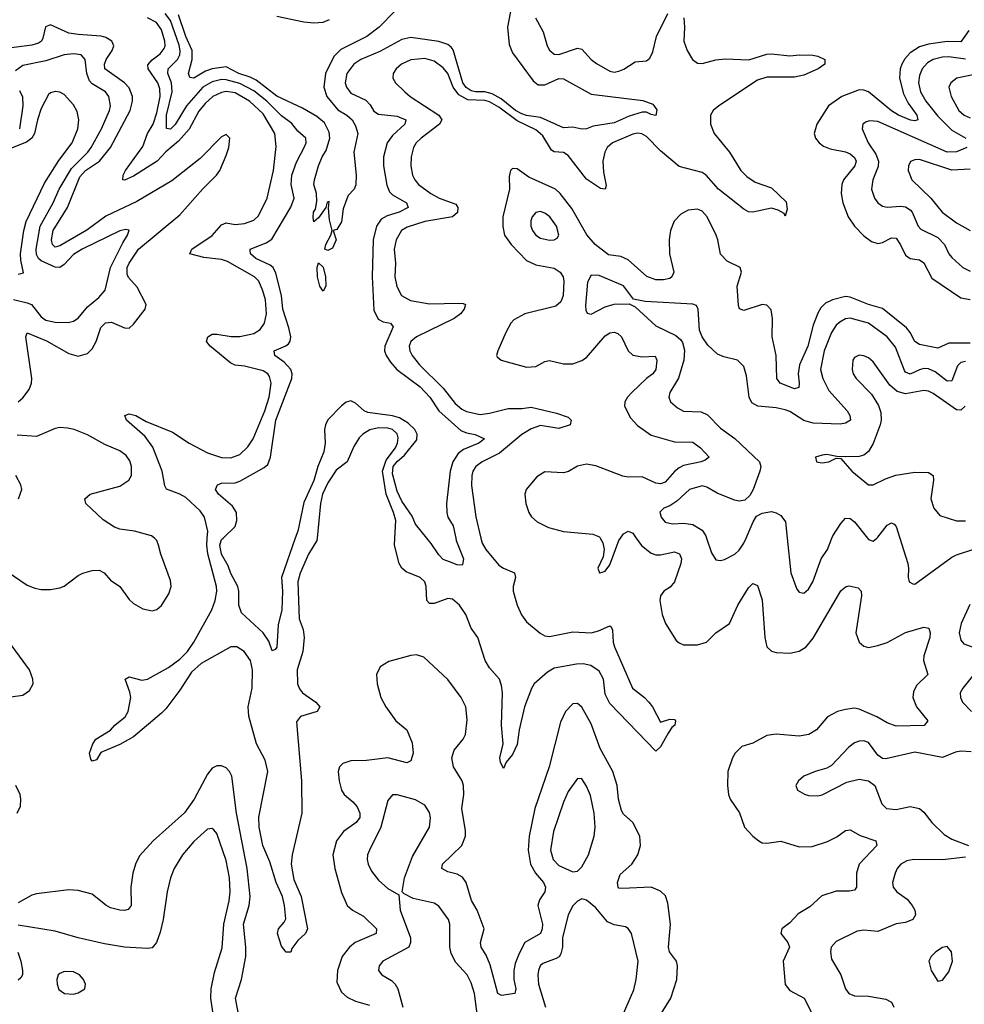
# Model space of a CAD drawing. Header units: inches. Extents: x 1843162 to 1959474, y 907081 to 1016326.
# Tile 574 of 656: x 1924057 to 1928145, y 967983 to 972243. Entities that reach past the tile are written whole.
import ezdxf

# ---------------------------------------------------------------- set-up
doc = ezdxf.new("R2010")
doc.units = ezdxf.units.IN
doc.header["$MEASUREMENT"] = 0
doc.layers.add('B9926', color=7, linetype='Continuous')
doc.layers.add('B9927', color=7, linetype='Continuous')

msp = doc.modelspace()

# ---------------------------------------------------------------- linework, layer by layer
at = {"layer": 'B9926', "color": 5}
for points, elevation in [([(1923970, 969876.5), (1924090, 969795.6), (1924122.7, 969782.7), (1924150, 969778), (1924190, 969778), (1924230, 969784.9), (1924250, 969791.8), (1924310, 969838.7), (1924330, 969848.8), (1924370, 969860.3), (1924400.7, 969860.7), (1924422, 969850), (1924450, 969818.4), (1924491, 969791), (1924530, 969734.9), (1924550, 969716.5), (1924590, 969694.6), (1924630, 969685.3), (1924650, 969690.4), (1924670, 969708.4), (1924701.7, 969758.3), (1924712.5, 969790), (1924710, 969817), (1924667.9, 969930), (1924657.8, 969970), (1924649.8, 969989.8), (1924640.1, 970000)], 520), ([(1925344.4, 970000), (1925343.4, 969990), (1925306.2, 969930), (1925271.1, 969848.9), (1925260.7, 969810), (1925266.7, 969650), (1925284.1, 969604.1), (1925288, 969570), (1925282.3, 969510), (1925258.2, 969430), (1925259.1, 969370), (1925267.2, 969347.3), (1925280.8, 969330), (1925338.7, 969290), (1925355.5, 969270), (1925343.6, 969250), (1925272.2, 969227.8), (1925254.3, 969205.7), (1925276.4, 968950), (1925278.5, 968810), (1925235.7, 968630), (1925231.6, 968590), (1925243.1, 968523.1), (1925274.7, 968450), (1925302, 968310), (1925294.3, 968290), (1925261.2, 968258.8), (1925235.1, 968224.9), (1925230, 968208.7), (1925210, 968208.7), (1925190, 968234), (1925172, 968290), (1925176.2, 968310), (1925201.7, 968338.3), (1925207.9, 968352.1), (1925203.2, 968410), (1925193.5, 968450), (1925167.2, 968510), (1925139.8, 968599.8), (1925109.2, 968670), (1925093, 968750), (1925092.2, 968792.2), (1925131.2, 968990), (1925119.1, 969039.1), (1925081.8, 969110), (1925048.1, 969230), (1925045.4, 969270), (1925062.4, 969350), (1925063.8, 969430), (1925056.1, 969470), (1925028.9, 969508.9), (1924996.4, 969530), (1924970, 969529.9), (1924842, 969458), (1924799.7, 969420.3), (1924750, 969342.3), (1924690, 969261.2), (1924670, 969241.9), (1924550, 969139.8), (1924490, 969106.4), (1924407.7, 969072.3), (1924390, 969040.9), (1924370, 969035.1), (1924364.1, 969044.1), (1924359.7, 969070), (1924373.5, 969110), (1924386.2, 969130), (1924450, 969168.7), (1924468.7, 969190), (1924513.8, 969226.2), (1924526.5, 969250), (1924537.5, 969310), (1924533.9, 969333.9), (1924512.7, 969390), (1924530, 969400.4), (1924585.6, 969385.6), (1924610, 969389.5), (1924700.6, 969439.4), (1924750, 969476.3), (1924782.6, 969510), (1924811, 969550), (1924889.1, 969690), (1924903, 969730), (1924910.4, 969770), (1924908.5, 969790), (1924871.2, 969931.2), (1924866.7, 969970), (1924868.6, 970000)], 480), ([(1925249.6, 970000), (1925190.1, 969830), (1925194.5, 969770), (1925191.5, 969690), (1925176, 969624), (1925170, 969528.7), (1925162, 969518), (1925150, 969512.3), (1925134.7, 969554.7), (1925110, 969589.5), (1925017.2, 969677.2), (1925005.2, 969710), (1925004.8, 969770), (1925000.4, 969790), (1924970, 969846.3), (1924959.3, 969879.3), (1924930, 969929.8), (1924923.1, 969970), (1924930, 969993.4), (1924936.9, 970000)], 460), ([(1926052.4, 970000), (1926057.6, 969977.6), (1926073.5, 969950), (1926130, 969883), (1926150, 969869.4), (1926198.5, 969850), (1926201.8, 969830), (1926192.4, 969790), (1926192.3, 969770), (1926209.3, 969709.3), (1926228.6, 969668.6), (1926250, 969638.2), (1926309, 969589), (1926330, 969577.5), (1926350, 969574.8), (1926450, 969594.7), (1926530, 969590.1), (1926561.9, 969598.1), (1926610, 969620.8), (1926616.6, 969616.6), (1926622.2, 969602.2), (1926625.2, 969550), (1926630.7, 969529.3), (1926708.3, 969350), (1926760.8, 969310), (1926779.8, 969290), (1926795.8, 969270), (1926830, 969204), (1926870, 969217.1), (1926890, 969214.9), (1926894.9, 969210), (1926891.8, 969190), (1926879.3, 969180.7), (1926863.4, 969156.6), (1926830, 969096.2), (1926810, 969078.4), (1926610, 969283.8), (1926590, 969325.1), (1926583.2, 969390), (1926564.9, 969424.9), (1926529, 969449), (1926495.6, 969455.6), (1926466, 969454), (1926370, 969436.8), (1926340.4, 969419.6), (1926283.8, 969370), (1926271.4, 969348.6), (1926241.8, 969270), (1926219, 969170), (1926210, 969106.3), (1926190, 969064), (1926162.6, 969030), (1926150, 969002.7), (1926137.4, 969030), (1926134.2, 969050), (1926149, 969110), (1926141.7, 969190), (1926146.3, 969330), (1926142.3, 969362.3), (1926132.5, 969390), (1926090, 969439.2), (1926071.6, 969470), (1926039.3, 969570), (1926010.3, 969610.3), (1925987.8, 969670), (1925959.4, 969710), (1925930, 969735.2), (1925910, 969739.1), (1925850, 969717.2), (1925830, 969716.8), (1925818.5, 969730), (1925815.8, 969790), (1925809.9, 969810), (1925789.8, 969830), (1925730, 969854), (1925710.4, 969870), (1925699.3, 969890), (1925678.2, 969970), (1925679.9, 970000)], 480), ([(1925944.1, 970000), (1925946.3, 969990), (1925978, 969910), (1925973.7, 969886.3), (1925970, 969882.7), (1925950, 969883.7), (1925916.6, 969896.6), (1925890, 969907.6), (1925870, 969927), (1925836.8, 969976.8), (1925818.3, 970000)], 460), ([(1926568.6, 970000), (1926579.8, 969979.8), (1926586, 969950), (1926581.3, 969918.7), (1926558, 969870), (1926566, 969850), (1926569.1, 969849.1), (1926590, 969857.1), (1926610, 969883.8), (1926648.9, 969990), (1926656.5, 970000)], 520), ([(1926725.1, 970000), (1926747.9, 969967.8), (1926790, 969935.2), (1926810, 969927.8), (1926830, 969927.2), (1926890, 969941.1), (1926912.5, 969932.4), (1926920.4, 969910), (1926918.1, 969890), (1926890.1, 969810), (1926872.2, 969787.8), (1926844.5, 969770), (1926830.2, 969750), (1926827.6, 969730), (1926836.5, 969670), (1926850.9, 969630.9), (1926897.6, 969557.6), (1926910, 969546.5), (1926930, 969538), (1926990, 969537.5), (1927029.6, 969550), (1927069.4, 969590.6), (1927128.6, 969630), (1927165, 969710), (1927210, 969784.9), (1927230, 969803.1), (1927250, 969795.5), (1927270, 969733.4), (1927281.5, 969570), (1927290.3, 969530), (1927310, 969510.2), (1927330, 969505), (1927390, 969502.3), (1927430, 969510.2), (1927460.3, 969530), (1927490, 969566.9), (1927610, 969771.5), (1927630, 969788.9), (1927646.7, 969793.3), (1927685.1, 969785.1), (1927698, 969770), (1927699.7, 969750), (1927675.2, 969590), (1927690, 969550.4), (1927710, 969531.7), (1927730, 969526.9), (1927770, 969534.7), (1927810, 969548.4), (1927890, 969591), (1927970, 969614), (1927990.3, 969610.3), (1927996.5, 969590), (1927994.7, 969570), (1927969.1, 969490), (1927968.1, 969470), (1927987, 969410), (1927938, 969362), (1927924.8, 969335.2), (1927922.2, 969310), (1927938, 969270), (1927986, 969210), (1927970.2, 969189.8), (1927850, 969186.2), (1927810, 969200.6), (1927766.6, 969226.6), (1927690, 969260.5), (1927670, 969264.1), (1927630, 969259), (1927595.8, 969250), (1927552.6, 969227.4), (1927504.4, 969170), (1927472.2, 969150), (1927430, 969142.8), (1927330, 969151.5), (1927290, 969146.2), (1927230, 969112.7), (1927182.1, 969097.9), (1927153.4, 969070), (1927142, 969050), (1927121.6, 968990), (1927119.7, 968930), (1927124.1, 968890), (1927132, 968870), (1927172.1, 968812.1), (1927193, 968750), (1927230, 968710.2), (1927255.3, 968690), (1927270, 968682.3), (1927290, 968680.2), (1927350, 968688.2), (1927430, 968664.9), (1927486.1, 968666.1), (1927552.3, 968687.7), (1927592.2, 968707.8), (1927630, 968735.6), (1927650, 968737.4), (1927693.3, 968713.3), (1927762, 968690), (1927765.3, 968670), (1927690.1, 968589.9), (1927677.4, 968550), (1927677.8, 968490), (1927670, 968476.2), (1927648.1, 968471.9), (1927590, 968472.4), (1927528.2, 968451.8), (1927475.5, 968404.5), (1927425, 968375), (1927390, 968336.1), (1927354.9, 968310), (1927350.3, 968290), (1927381.3, 968250), (1927388.2, 968230), (1927360.2, 968170), (1927368.9, 968068.9), (1927390, 968042.2), (1927451.2, 968010), (1927501.5, 967910)], 520), ([(1927028.7, 970000), (1927050, 969935.5), (1927070, 969906.4), (1927090, 969902.6), (1927107, 969907), (1927152, 969930), (1927170, 969947.1), (1927190, 969977.4), (1927199.9, 970000)], 540), ([(1927377.9, 970000), (1927394.4, 969850), (1927419.6, 969779.6), (1927430, 969765.5), (1927442.8, 969762.8), (1927450, 969761.6), (1927470, 969779.3), (1927488.4, 969810), (1927525.7, 969910), (1927552.8, 969950), (1927571.5, 970000)], 540), ([(1927725.5, 970000), (1927730, 969994.3), (1927750, 969986.3), (1927765.4, 970000)], 540), ([(1927865.9, 970000), (1927900.2, 969890), (1927903.6, 969870), (1927901.1, 969830), (1927906.4, 969810), (1927921.7, 969801.7), (1927930, 969800.4), (1928090, 969917.5), (1928110, 969927.7), (1928190, 969953.1)], 540), ([(1928167.8, 969712.2), (1928131.6, 969630), (1928122.5, 969590), (1928130, 969558.4), (1928142.6, 969542.6), (1928210, 969518.5)], 540), ([(1923955.6, 969304.4), (1924070, 969320.7), (1924099.1, 969340.9), (1924114.8, 969370), (1924114.3, 969390), (1924099.3, 969430), (1923996.3, 969570)], 520), ([(1926813.1, 967910), (1926874.6, 968010), (1926900.2, 968090), (1926904, 968150), (1926899, 968170), (1926869.5, 968209.5), (1926864, 968230), (1926872.7, 968330), (1926861.1, 968421), (1926851.7, 968451.6), (1926830, 968472.5), (1926790, 968490.5), (1926664.5, 968484.5), (1926650, 968485.1), (1926646.4, 968490), (1926644.1, 968510), (1926655.2, 968544.8), (1926705.5, 968590), (1926731.1, 968630), (1926742.9, 968670), (1926739.8, 968710), (1926710.7, 968770), (1926670, 968805.2), (1926661.3, 968821.3), (1926647.8, 968870), (1926642.4, 968930), (1926623.2, 968990), (1926569.3, 969089.3), (1926530, 969195.9), (1926490, 969269), (1926470, 969284), (1926450, 969282.3), (1926419, 969250), (1926396.5, 969203.5), (1926347.8, 969010), (1926286.4, 968830), (1926261.7, 968710), (1926257.5, 968650), (1926267.2, 968590), (1926288.3, 968550), (1926323.8, 968510), (1926331.9, 968490), (1926328.7, 968470), (1926305.6, 968434.4), (1926299, 968410), (1926318.6, 968330), (1926318.1, 968310), (1926310, 968289), (1926242.2, 968250), (1926217.6, 968202.4), (1926200.8, 968159.2), (1926195.3, 968130), (1926195, 968090), (1926203.2, 968050), (1926199.5, 968030), (1926141.7, 968021.7), (1926126.6, 968030), (1926093.5, 968153.5), (1926075.6, 968195.6), (1926054, 968230), (1926051.1, 968250), (1926066.3, 968310), (1926036.7, 968390), (1926012.6, 968432.6), (1925988.5, 968510), (1925972.4, 968532.4), (1925950, 968546.7), (1925910, 968556.8), (1925883.5, 968570), (1925886.3, 968590), (1925969.9, 968670), (1925985.6, 968710), (1925986.3, 968733.7), (1925969.5, 968829.5), (1925979.1, 968890), (1925977.1, 968930), (1925972.2, 968950), (1925933.7, 969010), (1925927.5, 969050), (1925937.5, 969082.5), (1925976.4, 969130), (1925986.2, 969150), (1925993.1, 969213.1), (1925988.2, 969270), (1925968, 969310), (1925910, 969388.8), (1925805.4, 969485.4), (1925774.2, 969494.2), (1925750, 969492.5), (1925653.9, 969466.1), (1925616.5, 969443.5), (1925600.3, 969410), (1925604.4, 969370), (1925619.7, 969310), (1925641.6, 969270), (1925684.7, 969210), (1925732.8, 969170), (1925754.8, 969114.8), (1925758.9, 969070), (1925750, 969036.3), (1925731.9, 969028.1), (1925650, 969048.8), (1925557.4, 969037.4), (1925490, 969037), (1925454.7, 969025.3), (1925441.3, 969010), (1925435.4, 968990), (1925438.8, 968950), (1925448.9, 968910), (1925460.5, 968890), (1925499.1, 968859.1), (1925517.4, 968837.4), (1925528.4, 968810), (1925528.7, 968791.3), (1925513.4, 968770), (1925458.3, 968730), (1925427.8, 968690), (1925412.5, 968630), (1925420.4, 968570), (1925450, 968466.7), (1925474.7, 968410), (1925497.4, 968390), (1925544.2, 968364.2), (1925600.5, 968310), (1925598.9, 968290), (1925508.9, 968251.1), (1925484.8, 968230), (1925452.1, 968190), (1925432.6, 968130), (1925430, 968078.8), (1925450, 968034.9), (1925473.3, 968013.3), (1925510, 967996.8), (1925570, 967978.8)], 520), ([(1928178.8, 969401.2), (1928137.5, 969350), (1928127, 969330), (1928128, 969310), (1928136.5, 969290), (1928175.5, 969250)], 540), ([(1928174.7, 969074.7), (1928130, 969078), (1928106.2, 969073.8), (1928050, 969051.2), (1927930, 969073.4), (1927804.4, 969044.4), (1927790, 969046.9), (1927770, 969060.4), (1927730, 969115.5), (1927710, 969122.9), (1927690, 969121.5), (1927670, 969114.4), (1927644.2, 969095.8), (1927570, 969015.6), (1927550, 969003.9), (1927498.8, 968990), (1927450.8, 968970), (1927426.8, 968950), (1927414.8, 968930), (1927422.8, 968910), (1927452.3, 968892.3), (1927470, 968886.7), (1927510, 968884.9), (1927530, 968888.7), (1927635.6, 968944.4), (1927690, 968956.8), (1927730, 968950.2), (1927756.9, 968930), (1927788, 968850), (1927808.5, 968830), (1927850, 968825.1), (1927910, 968838.9), (1927950, 968830.1), (1927970, 968814.7), (1928003.8, 968770), (1928057.2, 968717.2), (1928090, 968697.9), (1928163.1, 968670)], 540), ([(1925008.9, 967910), (1924991.2, 968010), (1925016.7, 968090), (1925034.8, 968190), (1925035.4, 968230), (1925025.2, 968330), (1925049.5, 968410), (1925053.9, 968450), (1925041.7, 968570), (1924995.3, 968810), (1924974.7, 968970), (1924965.1, 968990), (1924950, 969006), (1924930, 969014.2), (1924910, 969014.8), (1924890, 969005.1), (1924870, 968978.9), (1924812.3, 968870), (1924770, 968811.8), (1924634.9, 968690), (1924574.9, 968625.1), (1924557.7, 968590), (1924546.4, 968550), (1924537.8, 968490), (1924538.8, 968410), (1924526.6, 968393.4), (1924510, 968388.3), (1924490.2, 968389.8), (1924450, 968401), (1924430, 968411.6), (1924370, 968459.3), (1924310, 968476.1), (1924270, 968478.8), (1924130, 968460.5), (1924110, 968454.9), (1924050, 968421.4)], 520), ([(1924046.5, 968810), (1924060.4, 968839.6), (1924062.5, 968870), (1924058.9, 968890), (1924040.2, 968930)], 520), ([(1926038, 967930), (1926024.5, 968030), (1926010, 968075.6), (1925992.7, 968110), (1925944.3, 968164.3), (1925923.4, 968203.4), (1925917.9, 968230), (1925917.8, 968330), (1925911.8, 968350), (1925870, 968407.8), (1925850, 968421.1), (1925760.2, 968440.2), (1925720.5, 968460.5), (1925712.7, 968470), (1925722.7, 968530), (1925757.4, 968622.6), (1925830.9, 968750), (1925834.5, 968790), (1925830, 968813.2), (1925810, 968844.5), (1925770, 968867.8), (1925690, 968889.7), (1925670, 968889.5), (1925650, 968865.2), (1925620.2, 968750), (1925570.2, 968650), (1925562, 968630), (1925560.2, 968610), (1925564.5, 968590), (1925579.3, 968559.3), (1925610, 968520.3), (1925650, 968484.4), (1925697.3, 968457.3), (1925703.6, 968390), (1925747.5, 968270), (1925748.1, 968250), (1925740.3, 968230), (1925628.9, 968170), (1925612.9, 968150), (1925609, 968130), (1925624.4, 968110), (1925665.7, 968085.7), (1925681.2, 968070), (1925692.7, 968050), (1925714.7, 967970)], 540), ([(1924895.6, 967930), (1924884.4, 968010), (1924885.5, 968050), (1924899.7, 968120.3), (1924932.5, 968227.5), (1924940.7, 968330), (1924963.6, 968430), (1924967.3, 968470), (1924964.4, 968530), (1924950, 968605.6), (1924910, 968721.3), (1924897.3, 968737.3), (1924890, 968743.9), (1924870, 968740.9), (1924810, 968687), (1924761.4, 968630), (1924724.8, 968570), (1924709.4, 968530), (1924695.1, 968470), (1924677.5, 968350), (1924664.2, 968295.8), (1924649.5, 968250.5), (1924630, 968228), (1924610, 968224.2), (1924510, 968229.8), (1924424.2, 968244.2), (1924310, 968270.6), (1924210, 968299.8), (1924050, 968325.5)], 540), ([(1928150, 968620.2), (1928050, 968608.4), (1927926, 968610), (1927896.3, 968603.7), (1927870.2, 968590), (1927853.7, 968570), (1927845, 968550), (1927833.5, 968510), (1927836.2, 968490), (1927852.8, 968470), (1927897.4, 968437.4), (1927919.4, 968410), (1927930.1, 968390), (1927933.8, 968370), (1927922, 968350), (1927890, 968337.2), (1927850, 968330.5), (1927770, 968298.3), (1927710, 968303.1), (1927680.4, 968299.6), (1927590, 968254.8), (1927568.9, 968230), (1927564.9, 968210), (1927570, 968178.8), (1927610.3, 968110), (1927630.3, 968050), (1927644.9, 968030), (1927670, 968020.2), (1927730, 968018.5), (1927804.8, 968004.8), (1927830, 967992.1), (1927840.1, 967970)], 540), ([(1926655.9, 967910), (1926714.8, 968045.2), (1926724.8, 968090), (1926732.7, 968170), (1926704.7, 968290), (1926690.6, 968310.6), (1926678.3, 968318.3), (1926630, 968326.6), (1926599.9, 968339.9), (1926550, 968400.4), (1926510, 968434), (1926490, 968438.9), (1926470, 968429.7), (1926450, 968409.6), (1926430, 968369.5), (1926405.4, 968270), (1926405.5, 968230), (1926399, 968201), (1926391.1, 968188.9), (1926378.4, 968181.6), (1926320, 968160), (1926308.6, 968150), (1926301.6, 968130), (1926298.4, 968110), (1926302, 968070), (1926332.7, 967970)], 540), ([(1924048.2, 968208.2), (1924062.2, 968170), (1924069.5, 968130), (1924068.5, 968110), (1924062, 968098), (1924050, 968087.3)], 540)]:
    msp.add_lwpolyline(points, dxfattribs=dict(at, elevation=elevation))
for points, elevation in [([(1926470, 968959.5), (1926430, 968903), (1926410, 968857.6), (1926366.8, 968730), (1926354.4, 968650), (1926365.8, 968610), (1926390, 968583.2), (1926450, 968555.6), (1926470, 968559.5), (1926490, 968577.6), (1926518.9, 968630), (1926542.5, 968710), (1926547.3, 968750), (1926543.2, 968810), (1926526.9, 968886.9), (1926510, 968927.3), (1926490, 968958)], 540), ([(1928070, 968233.2), (1928050, 968229.4), (1928020.7, 968210), (1928000.5, 968190), (1927990.5, 968170), (1928001.6, 968130), (1928026.9, 968086.9), (1928030, 968082.8), (1928050, 968086.8), (1928076.9, 968123.1), (1928094, 968170), (1928089.5, 968209.5)], 560), ([(1924250, 968125.4), (1924230, 968116.3), (1924223.7, 968110), (1924218, 968090), (1924218.7, 968070), (1924226.4, 968046.4), (1924251, 968030), (1924290, 968026.7), (1924310, 968032.2), (1924338.4, 968050), (1924341.6, 968070), (1924333.6, 968090), (1924316.2, 968110), (1924290, 968123.1)], 560)]:
    msp.add_lwpolyline(points, close=True, dxfattribs=dict(at, elevation=elevation))
at = {"layer": 'B9927', "color": 5}
for points, elevation in [([(1926196.7, 972363.3), (1926167.9, 972210), (1926175, 972135), (1926190, 972099.6), (1926278.2, 971978.2), (1926300.9, 971960.9), (1926330, 971961.3), (1926390, 971987.9), (1926410, 971986.8), (1926530, 971920.9), (1926752.7, 971892.7), (1926796.9, 971876.9), (1926813.3, 971853.3), (1926810, 971828.2), (1926790, 971831.8), (1926770, 971842.4), (1926750, 971842.9), (1926694.4, 971825.6), (1926630, 971796.8), (1926538.7, 971781.3), (1926510, 971771), (1926490, 971768.5), (1926450, 971778), (1926410, 971775.3), (1926310, 971818.9), (1926250, 971827.4), (1926230, 971834.8), (1926202.3, 971850), (1926139.8, 971899.8), (1926102.1, 971922.1), (1926070, 971930.5), (1926030, 971930.7), (1926010, 971935.5), (1925989, 971949), (1925975.1, 971970), (1925932.3, 972112.3), (1925924.2, 972124.2), (1925910, 972134.7), (1925870, 972148.4), (1925750, 972165.1), (1925710, 972157), (1925614.8, 972105.2), (1925532.9, 972070), (1925503.2, 972050), (1925472.5, 972010), (1925465.8, 971970), (1925471.4, 971950), (1925490, 971924.7), (1925554.5, 971894.5), (1925573.9, 971873.9), (1925590, 971847.3), (1925610, 971834.1), (1925690, 971824.6), (1925727.9, 971810), (1925724.1, 971790), (1925670, 971742.3), (1925646.4, 971710), (1925631.4, 971650), (1925631.3, 971610), (1925646.1, 971526.1), (1925657.8, 971497.8), (1925670, 971485.1), (1925731.3, 971450), (1925737.6, 971430), (1925699, 971410), (1925646.6, 971393.4), (1925620.7, 971379.3), (1925601.2, 971350), (1925586.4, 971290), (1925581.9, 971130), (1925590, 970985.5), (1925607.7, 970947.7), (1925630, 970936.1), (1925661.6, 970930), (1925673.4, 970913.4), (1925636.6, 970830), (1925635.8, 970810), (1925642.6, 970790), (1925660.8, 970760.8), (1925688.7, 970728.7), (1925790, 970654.3), (1925832.2, 970610), (1925870.1, 970550), (1925966, 970466), (1925990, 970455.4), (1926027.8, 970447.8), (1926068, 970430), (1926043.1, 970410), (1925977, 970383), (1925954.1, 970365.9), (1925931.5, 970330), (1925919.8, 970290), (1925903.6, 970150), (1925906, 970110), (1925910.2, 970090), (1925932.3, 970052.3), (1925944.1, 970000)], 460), ([(1924868.6, 970000), (1924870.6, 970030.6), (1924857, 970090), (1924837.6, 970117.6), (1924775.4, 970175.4), (1924750, 970190.4), (1924692.2, 970212.2), (1924685.7, 970225.7), (1924673, 970290), (1924633.3, 970393.3), (1924599.7, 970439.7), (1924519.2, 970510), (1924511.8, 970530), (1924530, 970537.8), (1924558.9, 970530), (1924604.9, 970504.9), (1924718.4, 970458.4), (1924790, 970411.2), (1924870, 970368.2), (1924930, 970348.7), (1924970, 970347.6), (1925010, 970362.1), (1925044.6, 970395.4), (1925067.5, 970430), (1925117.6, 970550), (1925136.8, 970610), (1925145, 970670), (1925138.3, 970698.3), (1925130.6, 970710.6), (1925110, 970723.7), (1925030, 970743.1), (1924990, 970747.9), (1924970, 970756.9), (1924881.6, 970830), (1924865.8, 970850), (1924871.1, 970870), (1924890, 970882), (1924910, 970882.7), (1924971.5, 970871.5), (1925010, 970871.5), (1925070, 970885.4), (1925097.7, 970902.3), (1925115.7, 970930), (1925124.9, 970970), (1925119.9, 971030), (1925109.2, 971069.2), (1925091.1, 971111.1), (1925073.6, 971130), (1924956.5, 971196.5), (1924930, 971205.6), (1924853.8, 971213.8), (1924792.6, 971230), (1924802, 971250), (1924890.5, 971309.5), (1924930, 971355.7), (1924950, 971363.7), (1924990, 971357.2), (1925030, 971361.5), (1925070, 971375), (1925090, 971393.4), (1925127.5, 971470), (1925155.4, 971590), (1925166.1, 971693.9), (1925160.4, 971750), (1925110, 971835.1), (1925051.5, 971890), (1924990, 971926.2), (1924950, 971931.3), (1924930, 971927.8), (1924893.2, 971910), (1924859.3, 971880.7), (1924832.6, 971847.4), (1924790, 971769.5), (1924743.6, 971716.4), (1924690, 971670.3), (1924652.1, 971630), (1924550, 971565.7), (1924510, 971547.8), (1924502.6, 971550), (1924504, 971570), (1924514.8, 971590), (1924590, 971693.5), (1924609.6, 971750.4), (1924634.4, 971790), (1924650, 971839.7), (1924665, 971910), (1924663.8, 971943.8), (1924654, 971970), (1924612.5, 972030), (1924612, 972048), (1924630.4, 972069.6), (1924665, 972095.1), (1924682.1, 972117.9), (1924686.2, 972130), (1924684.9, 972150), (1924670, 972199.1), (1924648.4, 972230), (1924610, 972250.8)], 480), ([(1924936.9, 970000), (1924988.7, 970050), (1924996, 970076), (1924994.7, 970110), (1924978.4, 970138.4), (1924917, 970190), (1924904.5, 970210), (1924912.7, 970230), (1924930, 970236.9), (1924990, 970239.7), (1925010, 970246.2), (1925114.9, 970305.1), (1925130, 970317.7), (1925141.7, 970350), (1925164.7, 970510), (1925234.6, 970690), (1925235.9, 970710), (1925229.9, 970730), (1925200.7, 970760.7), (1925160.3, 970790), (1925157.7, 970810), (1925208.8, 970831.2), (1925219.9, 970840.1), (1925227.9, 970852.1), (1925229.9, 970870), (1925222, 970910), (1925195.7, 970990), (1925189.5, 971050), (1925165.4, 971145.4), (1925153.1, 971170), (1925140.7, 971180.7), (1925079.3, 971210), (1925055, 971230), (1925054.2, 971245.8), (1925054.7, 971250), (1925123, 971277), (1925147.6, 971292.4), (1925230, 971431.4), (1925244, 971470), (1925232.3, 971530), (1925234, 971570), (1925254.5, 971625.6), (1925290, 971692.9), (1925296.4, 971710), (1925294.9, 971730), (1925260.4, 971760.4), (1925234.2, 971794.2), (1925190, 971826.5), (1925126.5, 971890), (1925070, 971934.7), (1925010, 971966.5), (1924950, 971982.9), (1924930, 971983.3), (1924890, 971974.1), (1924850, 971950.3), (1924778.1, 971870), (1924730, 971789.4), (1924710, 971769.3), (1924692.2, 971772.3), (1924691.7, 971830), (1924716.4, 971930), (1924713.7, 971970), (1924697.9, 972010), (1924699.6, 972030), (1924739.5, 972070), (1924749.9, 972090), (1924751.6, 972108.4), (1924747.6, 972132.4), (1924710, 972239), (1924687.1, 972270)], 460), ([(1925680.3, 972279.7), (1925612.2, 972210), (1925559.6, 972170), (1925446.5, 972113.5), (1925416.4, 972083.6), (1925379.8, 972010), (1925373.4, 971950), (1925385.8, 971910), (1925433.1, 971853.1), (1925472, 971830), (1925495.8, 971810), (1925510, 971784), (1925519.5, 971750), (1925503.2, 971670), (1925512.8, 971570), (1925511.5, 971528.5), (1925504.9, 971510), (1925478.4, 971481.6), (1925471.9, 971468.1), (1925456.2, 971423.8), (1925450, 971368.7), (1925430, 971335.3), (1925414, 971330), (1925426, 971290), (1925410, 971254), (1925390, 971244), (1925378, 971250), (1925381.2, 971270), (1925404, 971310), (1925409, 971330), (1925397, 971377), (1925392.7, 971427.3), (1925396.4, 971456.4), (1925387.5, 971452.5), (1925382, 971430), (1925350, 971386), (1925330, 971368), (1925326.8, 971386.8), (1925328.6, 971410), (1925337.5, 971422.5), (1925343.3, 971456.7), (1925341, 971490), (1925329.7, 971530), (1925332.3, 971550), (1925350, 971610.7), (1925365.8, 971650), (1925382.8, 971677.2), (1925399.3, 971730), (1925396.4, 971756.4), (1925375.8, 971795.8), (1925343.4, 971823.4), (1925280.2, 971860.2), (1925170, 971912), (1925080.8, 971980.8), (1925054.6, 971994.6), (1925004.7, 972010), (1924950, 972038.4), (1924890, 972029.9), (1924860.6, 972019.4), (1924810, 971989.3), (1924792.6, 971992.6), (1924787.1, 972010), (1924803.9, 972070), (1924803.8, 972110), (1924776.2, 972170), (1924744.2, 972264.2)], 440), ([(1925170, 972257.8), (1925286.4, 972233.6), (1925330, 972229.3), (1925370, 972231.7), (1925397.3, 972242.7)], 440), ([(1926930.6, 972250), (1926934, 972210), (1926931.3, 972150), (1926945.3, 972110), (1926968.1, 972070), (1926990, 972053.9), (1927010, 972052.5), (1927070, 972069.3), (1927110, 972073.9), (1927211.4, 972068.6), (1927290, 972093.2), (1927310, 972095), (1927390, 972086.7), (1927430.8, 972090.8), (1927488.9, 972088.9), (1927510, 972084.6), (1927540.5, 972070), (1927540.4, 972050), (1927512, 972030), (1927450, 972002.9), (1927410, 971993.5), (1927290, 971994.3), (1927250, 971980.3), (1927082.3, 971870), (1927057.1, 971850), (1927045.8, 971830), (1927046.3, 971790), (1927062.8, 971750), (1927128.3, 971670), (1927177.2, 971590), (1927203.8, 971563.8), (1927240, 971540), (1927310, 971515.8), (1927374.2, 971454.2), (1927377.5, 971422.5), (1927370, 971393.2), (1927364.7, 971404.8), (1927338.7, 971418.7), (1927310, 971426.9), (1927230, 971409.9), (1927210, 971411.6), (1927190, 971422.2), (1927081.3, 971510), (1927027.9, 971570), (1927010, 971581.2), (1926910, 971608.2), (1926830, 971674.6), (1926770, 971737.2), (1926749.5, 971749.5), (1926730, 971752), (1926710, 971747.9), (1926621.7, 971710), (1926599.6, 971690), (1926589.2, 971670), (1926580.3, 971630), (1926583, 971583), (1926594.3, 971525.7), (1926590, 971509.8), (1926570, 971512.4), (1926510, 971553.2), (1926430, 971655), (1926410, 971667.8), (1926370, 971671.3), (1926357.8, 971677.8), (1926320.1, 971740.1), (1926290, 971766.1), (1926210, 971805.2), (1926130, 971864.2), (1926090, 971886.9), (1926070, 971892.7), (1925996.6, 971896.6), (1925957.6, 971917.6), (1925933.3, 971950), (1925909.9, 972010), (1925890, 972033.9), (1925850, 972063.6), (1925810, 972074.9), (1925750, 972068.5), (1925709, 972050), (1925686.5, 972030), (1925673.1, 972010), (1925671.8, 971990), (1925683.1, 971970), (1925724, 971930), (1925746.7, 971910), (1925870.1, 971830.1), (1925883.2, 971810), (1925872.9, 971790), (1925793.5, 971730), (1925772.6, 971710), (1925761.4, 971690), (1925751.4, 971650), (1925750.1, 971610.1), (1925757.3, 971570), (1925766.3, 971550), (1925782.7, 971530), (1925836.3, 971490), (1925872.8, 971470), (1925944.1, 971444.1), (1925953.5, 971430), (1925951.2, 971408.8), (1925930.4, 971389.6), (1925810, 971369), (1925734.3, 971345.7), (1925709.4, 971330), (1925686.7, 971290), (1925677.9, 971250), (1925683.3, 971190), (1925680.7, 971130), (1925688.3, 971088.3), (1925709.2, 971049.2), (1925748, 971028), (1925830, 971013.4), (1925956.8, 971016.8), (1925975.5, 971015.5), (1925985.5, 971010), (1925979.6, 970990), (1925964.4, 970970), (1925936.9, 970950), (1925773.5, 970870), (1925750, 970850.5), (1925742.7, 970830), (1925745.4, 970810), (1925755, 970790), (1925787, 970750), (1925889.1, 970649.1), (1925941.6, 970581.6), (1925970, 970557.4), (1925990, 970547.5), (1926050, 970535.2), (1926090, 970540.5), (1926170, 970561.2), (1926230, 970559.9), (1926270, 970566.7), (1926380.5, 970540.5), (1926430, 970522.6), (1926443.7, 970510), (1926439.5, 970490), (1926390, 970474.3), (1926310, 970486.5), (1926270, 970473), (1926230, 970448.6), (1926132.5, 970367.5), (1926057.7, 970330), (1926030.5, 970309.5), (1926018.3, 970290), (1926013.3, 970270), (1926012.6, 970227.4), (1926031.3, 970091.3), (1926052.4, 970000)], 480), ([(1926289.5, 972250), (1926322, 972190), (1926339.6, 972130), (1926350.2, 972110.2), (1926370, 972093.1), (1926390, 972092.4), (1926470, 972119), (1926490, 972115.3), (1926530, 972070.2), (1926552.5, 972052.5), (1926610, 972019.3), (1926630, 972015.2), (1926650, 972019.8), (1926671.5, 972028.5), (1926720, 972060), (1926770, 972064.5), (1926783.7, 972076.3), (1926796.4, 972103.6), (1926812, 972170), (1926862.1, 972270)], 480), ([(1924050, 970590.1), (1924070, 970607.2), (1924097.7, 970642.3), (1924107.7, 970670), (1924109.1, 970690), (1924084, 970870), (1924090, 970888.5), (1924173.4, 970853.4), (1924270, 970798.3), (1924310, 970787.5), (1924350, 970798.5), (1924370, 970818.2), (1924388.1, 970850), (1924408.5, 970911.5), (1924428.7, 970931.3), (1924453.6, 970933.6), (1924510, 970909.3), (1924530, 970907.7), (1924550, 970926), (1924600.3, 970990), (1924603.8, 971010), (1924566, 971086), (1924528, 971128), (1924521.6, 971141.6), (1924522.4, 971170), (1924530.3, 971190), (1924570.9, 971250), (1924750, 971397.7), (1924849.6, 971510.4), (1924908.5, 971570), (1924923.7, 971590), (1924950, 971654.4), (1924961.5, 971690), (1924966, 971730), (1924950, 971746), (1924930, 971736.1), (1924837.5, 971642.5), (1924714.9, 971545.1), (1924564.2, 971455.8), (1924430, 971393.2), (1924348.1, 971331.9), (1924230, 971264.5), (1924210, 971258.8), (1924199.5, 971270), (1924195.3, 971290), (1924202, 971330), (1924263.7, 971430), (1924317, 971563), (1924341.1, 971590), (1924401.9, 971630), (1924450, 971689.5), (1924534.5, 971850), (1924544.7, 971890), (1924544.4, 971910), (1924530, 971947.8), (1924511.1, 971970), (1924425.8, 972030), (1924423.6, 972050), (1924430.7, 972070), (1924457.4, 972110), (1924464.4, 972130), (1924456.3, 972150), (1924430, 972166), (1924410, 972172), (1924310, 972177.9), (1924270, 972184.9), (1924190, 972219.9), (1924168.5, 972211.5), (1924157.1, 972162.9), (1924151.2, 972150), (1924138.8, 972141.2), (1924110, 972132.1), (1924010, 972119.4)], 520), ([(1928164.7, 972195.3), (1928130, 972147.5), (1928070, 972148.7), (1927990, 972137.3), (1927950, 972124.8), (1927910, 972099.6), (1927886.6, 972073.4), (1927873.6, 972050), (1927866.8, 972030), (1927863.7, 971990), (1927881.3, 971921.3), (1927901.9, 971881.9), (1927938.5, 971830), (1927943.1, 971810), (1927930, 971805.4), (1927911.5, 971808.5), (1927859.9, 971830), (1927828.8, 971848.8), (1927730, 971930.4), (1927710, 971938.2), (1927690, 971938.7), (1927614.4, 971910), (1927556.3, 971870), (1927506.5, 971790), (1927495.5, 971750), (1927500.3, 971730), (1927516.5, 971710), (1927535.9, 971695.9), (1927564.6, 971684.6), (1927630, 971671.4), (1927650, 971662.4), (1927670, 971646), (1927676.4, 971630), (1927670.1, 971610), (1927621.4, 971550), (1927615, 971530), (1927611.4, 971490), (1927618.3, 971450), (1927642.1, 971390), (1927669.5, 971350), (1927710, 971307.3), (1927742.7, 971282.7), (1927770, 971274.5), (1927790, 971278.3), (1927830, 971299), (1927850, 971297.2), (1927869.1, 971269.1), (1927890, 971223.2), (1927910, 971210.1), (1927950, 971203), (1927970, 971191.3), (1928004.3, 971124.3), (1928130, 971039.5), (1928170, 971032.5)], 520), ([(1924030, 971032.8), (1924090, 971018.3), (1924107.5, 971010), (1924150, 970957.7), (1924170, 970943.4), (1924210, 970933.9), (1924267.4, 970932.6), (1924290, 970938.3), (1924310, 970951.1), (1924350, 971001), (1924399.4, 971040.6), (1924427.5, 971072.5), (1924450.3, 971170), (1924503, 971277), (1924523.9, 971310), (1924530, 971331.8), (1924514.3, 971334.3), (1924490, 971328.7), (1924328, 971250), (1924290, 971226.6), (1924250, 971183.4), (1924230, 971170.8), (1924210, 971171.8), (1924150, 971198.7), (1924137.7, 971210), (1924130, 971226.2), (1924128.7, 971250), (1924146.1, 971350), (1924202.5, 971450), (1924227.2, 971510), (1924281.3, 971598.7), (1924352.2, 971670), (1924366.7, 971690), (1924410.8, 971770), (1924446, 971850), (1924449.9, 971870), (1924442.2, 971910), (1924428.9, 971930), (1924370, 971964.6), (1924358.4, 971978.4), (1924347.7, 972010), (1924339.8, 972070), (1924322.9, 972090), (1924290, 972094.9), (1924250, 972090.5), (1924170, 972065), (1924070, 972044.6), (1924038.6, 972021.4)], 540), ([(1928150, 972071.3), (1928078.2, 972081.8), (1928050, 972080.5), (1928010, 972070.4), (1927984.7, 972055.3), (1927961.5, 972030), (1927950, 972001.6), (1927946.3, 971970), (1927955.1, 971930), (1927977.5, 971890), (1928030, 971825.6), (1928090, 971765), (1928151.4, 971730)], 540), ([(1928210, 972009.5), (1928112, 971990), (1928085.8, 971970), (1928077.5, 971950), (1928087.4, 971910), (1928120.1, 971850), (1928144.5, 971830), (1928170, 971817.5)], 560), ([(1924050, 971141.5), (1924073.2, 971146.8), (1924061.7, 971201.7), (1924061, 971230), (1924074.3, 971330), (1924085.1, 971370), (1924164.9, 971535.1), (1924226.8, 971633.2), (1924283.8, 971710), (1924308.2, 971770), (1924313.1, 971810), (1924305.4, 971845.4), (1924290, 971874), (1924250, 971919.1), (1924230, 971929.7), (1924210, 971932.1), (1924190, 971926.6), (1924181.5, 971918.5), (1924150, 971858.9), (1924133.8, 971810), (1924121.3, 971750), (1924109.5, 971730.5), (1924087.1, 971712.9), (1924010, 971681.8)], 560), ([(1924056.5, 971936.5), (1924069.5, 971909.5), (1924070.4, 971870), (1924055.7, 971770)], 540), ([(1928155, 971690), (1928110, 971670.9), (1928070, 971669.9), (1927770, 971801.7), (1927735.1, 971804.9), (1927719.2, 971800.8), (1927704.9, 971790), (1927702.8, 971770), (1927727.9, 971710), (1927761.1, 971661.1), (1927772.8, 971630), (1927772, 971608), (1927748.8, 971550), (1927743.5, 971510), (1927756.2, 971470), (1927770.8, 971450.8), (1927790, 971436.2), (1927811, 971431), (1927870, 971436), (1927890, 971432.7), (1927910, 971420.1), (1927919.1, 971410), (1927945.5, 971350), (1927956.6, 971336.6), (1928030, 971300.9), (1928059.3, 971270), (1928077.7, 971230), (1928090, 971214.5), (1928138.3, 971170), (1928170, 971155.2)], 540), ([(1928170, 971596.4), (1928090, 971590.9), (1927950, 971638.1), (1927930, 971636.8), (1927911.3, 971628.7), (1927903.2, 971610), (1927901.8, 971590), (1927916.9, 971550), (1927999.7, 971470), (1928049.2, 971410), (1928110, 971363.5), (1928170, 971331)], 560), ([(1928170, 970843.1), (1928077.2, 970842.8), (1928030, 970821.7), (1927950, 970836.8), (1927930, 970850.8), (1927909.9, 970890), (1927894.2, 970910), (1927790, 970992.8), (1927730, 971011), (1927650, 971042.9), (1927630, 971044.5), (1927574.7, 971030), (1927544.1, 971015.9), (1927524.1, 970995.9), (1927510, 970972.5), (1927490, 970921.7), (1927467.3, 970830), (1927431.8, 970750), (1927425.2, 970710), (1927430.1, 970669.9), (1927427.9, 970652.1), (1927410, 970645.2), (1927348.4, 970670), (1927332.9, 970690), (1927330.4, 970790), (1927313, 970870), (1927314.8, 970950), (1927308.1, 970988.1), (1927290, 971007), (1927270, 971009.8), (1927190, 970984.8), (1927171.3, 970991.3), (1927166.8, 971006.8), (1927162.2, 971090), (1927179.7, 971150), (1927174, 971170), (1927118.2, 971198.2), (1927090, 971227.9), (1927078.3, 971290), (1927070.4, 971310), (1927032.5, 971390), (1927010, 971414.9), (1926990, 971423.4), (1926950, 971419.1), (1926918.2, 971401.8), (1926889.5, 971370.5), (1926872.7, 971330), (1926866.7, 971290), (1926869.1, 971230), (1926886.9, 971150), (1926878.9, 971130), (1926870, 971123.4), (1926843.3, 971116.7), (1926810, 971117.9), (1926771.4, 971131.4), (1926690, 971203.1), (1926657.9, 971217.9), (1926605.2, 971225.2), (1926547.5, 971270), (1926511.7, 971311.7), (1926446.1, 971426.1), (1926396.4, 971490), (1926375.2, 971510), (1926260.7, 971560.7), (1926210, 971597.3), (1926190, 971598.4), (1926180.5, 971590), (1926175.3, 971564.8), (1926175.8, 971510), (1926147.4, 971390), (1926147.8, 971347.8), (1926154.8, 971310), (1926183.5, 971270), (1926250, 971201.3), (1926290, 971181.6), (1926370, 971168.1), (1926396, 971150), (1926408.6, 971130), (1926411.3, 971111.3), (1926408.3, 971050), (1926398.2, 971021.8), (1926376.9, 971003.1), (1926242.3, 970970), (1926195.8, 970944.2), (1926182.5, 970930), (1926161.1, 970890), (1926125.3, 970810), (1926120.3, 970790), (1926123.7, 970783.7), (1926140.7, 970770), (1926250, 970739.5), (1926290, 970741.6), (1926330, 970763.8), (1926350, 970767.6), (1926410, 970754.2), (1926450, 970754.1), (1926490, 970767.9), (1926510, 970781), (1926590, 970875.1), (1926610, 970887.3), (1926630, 970890.7), (1926645.5, 970885.5), (1926661.7, 970870), (1926690.1, 970810.1), (1926710, 970791.9), (1926750, 970784), (1926806.5, 970786.5), (1926814.7, 970770), (1926809.5, 970730), (1926796.1, 970710), (1926769.2, 970690.8), (1926705.7, 970630), (1926686.5, 970610), (1926675, 970590), (1926673.4, 970570), (1926700.5, 970520.5), (1926730, 970486.8), (1926790, 970444.5), (1926890, 970416.4), (1926970, 970415.5), (1927002.9, 970390), (1927040.5, 970350), (1927023.6, 970336.4), (1927006, 970330), (1926930, 970313.9), (1926910, 970304), (1926890, 970288.2), (1926850, 970242), (1926830, 970234.8), (1926810, 970238.2), (1926750, 970265.2), (1926690, 970263.2), (1926667.4, 970267.4), (1926550, 970312.2), (1926510, 970319.9), (1926470, 970310.6), (1926432.1, 970287.9), (1926410, 970281.8), (1926330, 970286.1), (1926295, 970265), (1926248.5, 970210), (1926243.2, 970190), (1926247.3, 970150), (1926260.6, 970110), (1926272, 970092), (1926296, 970070), (1926345.6, 970045.6), (1926410, 970028.4), (1926537, 970017), (1926565.5, 970005.5), (1926568.6, 970000)], 520), ([(1928150, 970763.2), (1928130, 970759.2), (1928114.9, 970745.1), (1928090, 970680.3), (1928070, 970678.6), (1928018.8, 970718.7), (1927990, 970732.1), (1927970, 970733.5), (1927950, 970728.5), (1927909.5, 970709.5), (1927890, 970718.1), (1927885.2, 970725.2), (1927846.2, 970826.2), (1927810, 970870.5), (1927730, 970929.9), (1927650, 970951.5), (1927630, 970948), (1927605.3, 970934.7), (1927590, 970920.7), (1927570.1, 970890), (1927538, 970810), (1927522.5, 970730), (1927532.5, 970690), (1927558.1, 970638.1), (1927636.9, 970550), (1927649, 970530), (1927651.7, 970510), (1927630, 970496.4), (1927607.9, 970492.1), (1927490, 970496.4), (1927450, 970508.9), (1927390, 970546.9), (1927370, 970554.8), (1927330, 970564.1), (1927250.9, 970570.9), (1927225.5, 970585.5), (1927213, 970610), (1927202.5, 970702.5), (1927190, 970742.9), (1927163.7, 970770), (1927104.5, 970784.5), (1927076.1, 970796.1), (1927034.3, 970834.3), (1927010.6, 970870.6), (1926999.3, 970899.3), (1926993.5, 970990), (1926986.3, 971006.3), (1926970, 971012.6), (1926764.1, 971024.1), (1926713.3, 971033.3), (1926670, 971090.8), (1926564.1, 971135.9), (1926530, 971136.9), (1926513.3, 971106.7), (1926505.9, 971005.9), (1926506.4, 970986.4), (1926512.3, 970972.3), (1926530, 970969.1), (1926590, 970999.7), (1926630, 971011.5), (1926694, 971014), (1926720.3, 971000.3), (1926810, 970918.5), (1926896.6, 970876.6), (1926917.9, 970857.9), (1926925.4, 970845.4), (1926933.1, 970813.1), (1926930.2, 970770), (1926907.6, 970692.4), (1926870.3, 970630), (1926865.3, 970610), (1926873.7, 970590), (1926903.6, 970563.6), (1926929.4, 970549.4), (1927005.5, 970545.5), (1927032.9, 970532.9), (1927090, 970474.9), (1927150.8, 970430.8), (1927258.6, 970330), (1927263.9, 970310), (1927260.1, 970290), (1927230.2, 970210), (1927216.1, 970183.9), (1927195.4, 970164.6), (1927170, 970160.2), (1927150, 970164.7), (1927074.8, 970194.8), (1927030, 970220.9), (1927010, 970226.3), (1926956, 970210), (1926901, 970159), (1926870, 970139.8), (1926844, 970130), (1926827.2, 970112.8), (1926832.2, 970090), (1926850, 970069), (1926881.3, 970061.3), (1926930, 970064.1), (1926970, 970058.5), (1927010, 970034.2), (1927025.4, 970010), (1927028.7, 970000)], 540), ([(1928147.8, 970570), (1928130, 970554), (1928110, 970554.1), (1928010, 970626), (1927990, 970634.9), (1927970, 970638.1), (1927890, 970624.5), (1927854.1, 970634.1), (1927822, 970662), (1927750, 970762.6), (1927730, 970779.1), (1927710, 970788.3), (1927690, 970790.9), (1927670, 970780.5), (1927662.8, 970770), (1927658.6, 970730), (1927664.2, 970710), (1927676.1, 970690), (1927742.6, 970622.6), (1927773.8, 970573.8), (1927783.7, 970543.7), (1927784.7, 970510), (1927780.3, 970490), (1927750.6, 970409.4), (1927730, 970374.8), (1927710, 970358), (1927690, 970352.9), (1927631.5, 970351.5), (1927592.7, 970352.7), (1927550, 970360.9), (1927530, 970358.4), (1927501, 970350), (1927504.7, 970330), (1927530, 970324.9), (1927558, 970330), (1927590, 970346), (1927610, 970344.7), (1927657.3, 970290), (1927730, 970230.3), (1927750, 970230.3), (1927803.1, 970256.9), (1927847.7, 970272.3), (1927930, 970284.8), (1927990, 970283.9), (1928010.2, 970270), (1928011.9, 970250), (1928000.2, 970170), (1928012.4, 970130), (1928038, 970098), (1928110, 970075.2), (1928150, 970074.6)], 560), ([(1925818.3, 970000), (1925770, 970060.5), (1925755.2, 970095.2), (1925710, 970160.2), (1925690, 970202.6), (1925670, 970278), (1925673.7, 970310), (1925690, 970332), (1925721.9, 970358.1), (1925775, 970425), (1925777.1, 970450), (1925766.4, 970470), (1925737.4, 970497.4), (1925699.8, 970519.8), (1925670, 970528.9), (1925563.4, 970543.4), (1925547.5, 970550), (1925510, 970583.9), (1925490, 970593.2), (1925470, 970587.7), (1925450, 970572.4), (1925390, 970511.3), (1925379.6, 970490), (1925376.4, 970470), (1925379.1, 970410), (1925372.9, 970372.9), (1925346.5, 970310), (1925330, 970249.1), (1925286.2, 970153.8), (1925260.1, 970030), (1925249.6, 970000)], 460), ([(1924640.1, 970000), (1924626.6, 970010), (1924554, 970030), (1924490, 970038.5), (1924466.8, 970046.8), (1924418.6, 970078.6), (1924343.8, 970150), (1924339.2, 970170), (1924361.3, 970190), (1924490, 970224.7), (1924529.9, 970250), (1924540.3, 970270), (1924540.9, 970310), (1924533.6, 970333.6), (1924517.1, 970357.1), (1924490, 970377.1), (1924425.3, 970405.3), (1924350, 970446.9), (1924292.3, 970470), (1924263.9, 970476.1), (1924230, 970477.9), (1924210, 970474.1), (1924130, 970439.9), (1924045.9, 970445.9)], 520), ([(1925679.9, 970000), (1925684.1, 970076), (1925675.1, 970110), (1925642.6, 970190), (1925627.6, 970290), (1925642.6, 970337.4), (1925683.6, 970390), (1925691.6, 970410), (1925694, 970434), (1925690.5, 970450.5), (1925670, 970469.3), (1925650, 970475), (1925610, 970476.7), (1925572.4, 970467.6), (1925542.3, 970450), (1925525.7, 970434.3), (1925503.4, 970396.6), (1925474.5, 970330), (1925425.7, 970294.3), (1925390, 970238.3), (1925367.4, 970190), (1925358.4, 970150), (1925344.4, 970000)], 480), ([(1924052.3, 970170), (1924066.6, 970210), (1924062, 970230), (1924039.6, 970270)], 540), ([(1927199.9, 970000), (1927230.7, 970070), (1927245.6, 970094.4), (1927270, 970108.4), (1927310, 970114.3), (1927330, 970109.4), (1927350, 970097.7), (1927370.2, 970070), (1927377.9, 970000)], 540), ([(1927571.5, 970000), (1927575.2, 970010), (1927610, 970063.1), (1927630, 970085.5), (1927650, 970084.9), (1927670, 970070.2), (1927725.5, 970000)], 540), ([(1926656.5, 970000), (1926670, 970017.8), (1926690, 970029.4), (1926710, 970021.3), (1926725.1, 970000)], 520), ([(1927765.4, 970000), (1927770, 970004.2), (1927810, 970056.5), (1927830, 970066), (1927840.4, 970060.4), (1927850, 970050.8), (1927865.9, 970000)], 540)]:
    msp.add_lwpolyline(points, dxfattribs=dict(at, elevation=elevation))
for points, elevation in [([(1926310, 971412.7), (1926290, 971408.2), (1926274.3, 971390), (1926268.1, 971371.9), (1926268.7, 971350), (1926275.5, 971330), (1926290.1, 971310.2), (1926310, 971297.8), (1926350, 971288.2), (1926370, 971290.4), (1926382, 971298), (1926389.6, 971310), (1926379.2, 971350), (1926350.8, 971390), (1926330, 971406.2)], 540), ([(1925370, 971068), (1925356, 971090), (1925345.7, 971130), (1925343.5, 971170), (1925350, 971191), (1925370, 971172), (1925380.5, 971130), (1925382, 971090)], 440)]:
    msp.add_lwpolyline(points, close=True, dxfattribs=dict(at, elevation=elevation))

doc.saveas('drawing.dxf')
